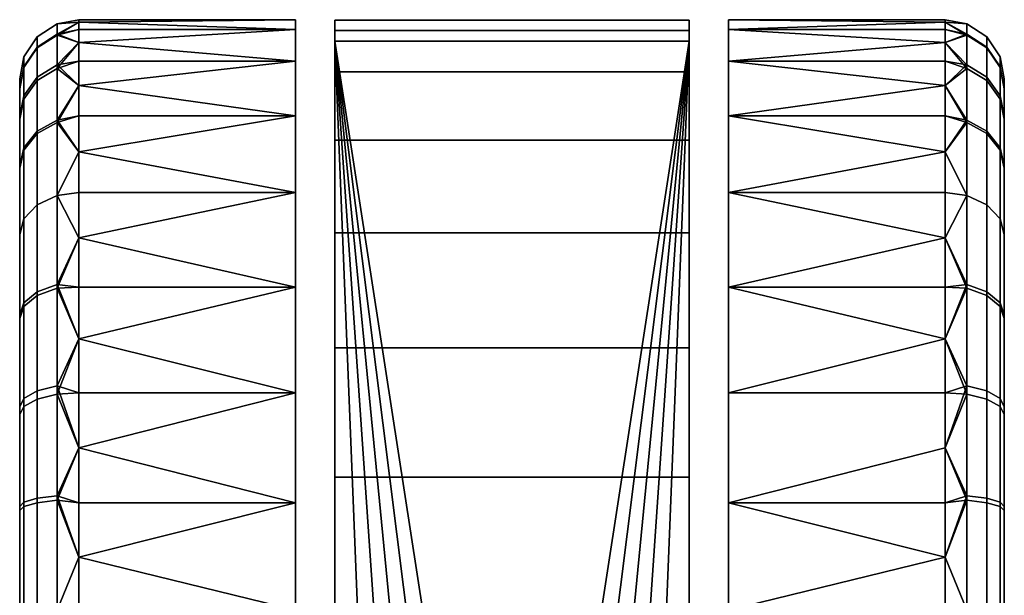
# Model space of a CAD drawing. Header units: millimetres. Extents: x -348 to 348, y -352 to 324.
# Tile 343 of 392: x -225 to -175, y 294 to 324. Entities that reach past the tile are written whole.
import ezdxf

# ---------------------------------------------------------------- set-up
doc = ezdxf.new("R2010")
doc.units = ezdxf.units.MM
for name, color, linetype in [('kolecka', 250, 'Continuous'), ('koleckadisk', 7, 'Continuous'), ('koleckaram', 7, 'Continuous')]:
    doc.layers.add(name, color=color, linetype=linetype)

msp = doc.modelspace()

# ---------------------------------------------------------------- meshes
at = {"layer": 'kolecka'}
mesh = msp.add_polyface(dxfattribs=at)
corners = [(-210.847, 309.982, 4.89), (-221.847, 309.982, 4.89), (-221.847, 312.475, 6.709), (-221.847, 307.344, 3.351), (-221.847, 304.609, 2.106), (-210.847, 304.609, 2.106), (-221.847, 301.821, 1.158), (-210.847, 314.779, 8.787), (-221.847, 314.779, 8.787), (-221.847, 316.856, 11.091), (-210.847, 318.676, 13.584), (-221.847, 318.676, 13.584), (-221.847, 320.214, 16.221), (-210.847, 321.459, 18.957), (-221.847, 321.459, 18.957), (-210.847, 323.065, 24.541), (-221.847, 322.408, 21.745), (-221.847, 323.065, 24.541), (-210.847, 323.065, 35.459), (-221.847, 323.444, 32.696), (-221.847, 323.065, 35.459), (-221.847, 323.566, 30), (-210.847, 323.566, 30), (-221.847, 323.444, 27.304), (-210.847, 321.459, 41.043), (-221.847, 322.408, 38.255), (-221.847, 321.459, 41.043), (-222.952, 310.115, 5.232), (-222.952, 314.631, 8.935), (-222.952, 318.463, 13.646), (-222.952, 321.265, 19.034), (-222.952, 322.827, 24.419), (-222.952, 323.356, 30), (-222.952, 322.782, 35.812), (-222.952, 321.088, 41.4), (-222.952, 318.334, 46.549), (-221.847, 318.676, 46.416), (-221.847, 320.214, 43.779), (-221.847, 316.856, 48.909), (-222.952, 314.631, 51.065), (-221.847, 312.475, 53.291), (-221.847, 314.779, 51.213), (-222.952, 309.92, 54.898), (-221.847, 309.982, 55.11), (-222.952, 304.531, 57.698), (-221.847, 304.609, 57.894), (-221.847, 307.344, 56.649), (-221.847, 301.821, 58.842), (-222.952, 299.147, 59.261), (-221.847, 296.261, 59.879), (-221.847, 299.025, 59.499)]
mesh.append_faces([[corners[k] for k in face] for face in [(0, 1, 2, 2), (0, 3, 1, 1), (4, 5, 6, 6), (7, 2, 8, 8), (7, 8, 9, 9), (10, 11, 12, 12), (13, 12, 14, 14), (11, 10, 9, 9), (15, 16, 17, 17), (18, 19, 20, 20), (21, 22, 23, 23), (24, 25, 26, 26), (27, 2, 1, 1), (28, 8, 2, 2), (29, 11, 9, 9), (29, 12, 11, 11), (28, 9, 8, 8), (27, 1, 3, 3), (30, 16, 14, 14), (31, 17, 16, 16), (32, 21, 23, 23), (32, 19, 21, 21), (31, 23, 17, 17), (33, 25, 20, 20), (34, 26, 25, 25), (35, 36, 37, 37), (35, 38, 36, 36), (34, 37, 26, 26), (33, 20, 19, 19), (30, 14, 12, 12), (39, 40, 41, 41), (42, 43, 40, 40), (44, 45, 46, 46), (44, 47, 45, 45), (42, 46, 43, 43), (48, 49, 50, 50)]])
mesh = msp.add_polyface(dxfattribs=at)
corners = [(-210.847, 293.566), (-221.847, 296.261, 0.121), (-221.847, 299.025, 0.501), (-210.847, 299.025, 0.501), (-221.847, 301.821, 1.158), (-210.847, 304.609, 2.106), (-221.847, 304.609, 2.106), (-221.847, 307.344, 3.351), (-210.847, 309.982, 4.89), (-210.847, 314.779, 8.787), (-221.847, 312.475, 6.709), (-210.847, 318.676, 13.584), (-221.847, 316.856, 11.091), (-210.847, 321.459, 18.957), (-221.847, 320.214, 16.221), (-210.847, 323.065, 24.541), (-221.847, 323.065, 24.541), (-221.847, 323.444, 27.304), (-210.847, 323.566, 30), (-221.847, 323.566, 30), (-221.847, 323.444, 32.696), (-210.847, 323.065, 35.459), (-221.847, 321.459, 18.957), (-221.847, 322.408, 21.745), (-210.847, 321.459, 41.043), (-221.847, 321.459, 41.043), (-221.847, 320.214, 43.779), (-210.847, 318.676, 46.416), (-221.847, 318.676, 46.416), (-221.847, 316.856, 48.909), (-210.847, 314.779, 51.213), (-210.847, 309.982, 55.11), (-221.847, 309.982, 55.11), (-221.847, 307.344, 56.649), (-210.847, 304.609, 57.894), (-221.847, 304.609, 57.894), (-221.847, 301.821, 58.842), (-210.847, 299.025, 59.499), (-221.847, 314.779, 51.213), (-221.847, 312.475, 53.291), (-221.847, 323.065, 35.459), (-221.847, 322.408, 38.255), (-221.847, 296.261, 59.879), (-221.847, 293.566, 60), (-210.847, 293.566, 60), (-221.847, 299.025, 59.499), (-210.847, 309.982, 4.89), (-210.847, 299.025, 0.501), (-210.847, 304.609, 2.106), (-210.847, 314.779, 8.787), (-210.847, 318.676, 13.584), (-210.847, 323.065, 24.541), (-210.847, 321.459, 18.957), (-210.847, 323.065, 35.459), (-210.847, 323.566, 30), (-210.847, 299.025, 59.499), (-210.847, 309.982, 55.11), (-210.847, 304.609, 57.894), (-210.847, 293.566, 60), (-210.847, 288.107, 59.499), (-210.847, 318.676, 46.416), (-210.847, 321.459, 41.043), (-210.847, 314.779, 51.213), (-188.847, 277.149, 55.11), (-188.847, 288.107, 59.499), (-188.847, 309.982, 55.11)]
mesh.append_faces([[corners[k] for k in face] for face in [(0, 1, 2, 3), (3, 2, 4, 5), (5, 6, 7, 8), (9, 8, 10, 10), (11, 9, 12, 12), (13, 11, 14, 14), (15, 16, 17, 18), (18, 19, 20, 21), (13, 22, 23, 15), (24, 25, 26, 27), (27, 28, 29, 30), (31, 32, 33, 34), (34, 35, 36, 37), (30, 38, 39, 31), (21, 40, 41, 24), (37, 42, 43, 44), (30, 29, 38, 38), (28, 27, 26, 26), (31, 39, 32, 32), (37, 45, 42, 42), (45, 37, 36, 36), (35, 34, 33, 33), (46, 47, 48, 48), (49, 50, 46, 46), (51, 50, 52, 52), (53, 46, 51, 51), (50, 51, 46, 46), (54, 53, 51, 51), (55, 56, 57, 57), (58, 59, 55, 55), (59, 56, 55, 55), (60, 53, 61, 61), (60, 62, 56, 56), (53, 60, 56, 56), (56, 46, 53, 53), (63, 64, 65, 65)]])
mesh = msp.add_polyface(dxfattribs=at)
corners = [(-188.847, 314.779, 8.787), (-188.847, 318.676, 13.584), (-177.847, 316.856, 11.091), (-177.847, 314.779, 8.787), (-188.847, 321.459, 18.957), (-177.847, 320.214, 16.221), (-188.847, 323.065, 24.541), (-188.847, 323.566, 30), (-177.847, 323.444, 27.304), (-177.847, 323.065, 24.541), (-188.847, 323.065, 35.459), (-177.847, 323.444, 32.696), (-177.847, 323.566, 30), (-177.847, 322.408, 21.745), (-177.847, 321.459, 18.957), (-188.847, 321.459, 41.043), (-188.847, 318.676, 46.416), (-177.847, 320.214, 43.779), (-177.847, 321.459, 41.043), (-188.847, 314.779, 51.213), (-177.847, 316.856, 48.909), (-177.847, 318.676, 46.416), (-177.847, 322.408, 38.255), (-177.847, 323.065, 35.459), (-177.847, 318.676, 13.584), (-177.847, 314.779, 51.213), (-176.743, 318.463, 13.646), (-176.743, 314.631, 8.935), (-176.743, 321.265, 19.034), (-176.743, 322.827, 24.419), (-176.743, 323.356, 30), (-176.743, 322.782, 35.812), (-176.743, 321.088, 41.4), (-176.743, 318.334, 46.549), (-188.847, 314.779, 8.787), (-188.847, 309.982, 4.89), (-188.847, 318.676, 13.584), (-188.847, 323.065, 24.541), (-188.847, 321.459, 18.957), (-188.847, 323.065, 35.459), (-188.847, 323.566, 30), (-188.847, 318.676, 46.416), (-188.847, 321.459, 41.043), (-188.847, 309.982, 55.11), (-188.847, 314.779, 51.213)]
mesh.append_faces([[corners[k] for k in face] for face in [(0, 1, 2, 3), (4, 5, 1, 1), (6, 7, 8, 9), (7, 10, 11, 12), (4, 6, 13, 14), (15, 16, 17, 18), (16, 19, 20, 21), (10, 15, 22, 23), (1, 5, 24, 24), (4, 14, 5, 5), (24, 2, 1, 1), (6, 9, 13, 13), (10, 23, 11, 11), (12, 8, 7, 7), (15, 18, 22, 22), (19, 25, 20, 20), (21, 17, 16, 16), (26, 2, 24, 24), (26, 24, 5, 5), (27, 3, 2, 2), (28, 14, 13, 13), (29, 13, 9, 9), (30, 8, 12, 12), (30, 12, 11, 11), (29, 9, 8, 8), (31, 23, 22, 22), (32, 22, 18, 18), (33, 17, 21, 21), (34, 35, 36, 36), (37, 38, 36, 36), (39, 37, 35, 35), (36, 35, 37, 37), (40, 37, 39, 39), (41, 42, 39, 39), (41, 43, 44, 44), (39, 43, 41, 41)]])
mesh = msp.add_polyface(dxfattribs=at)
corners = [(-223.968, 314.158, 9.407), (-222.952, 314.631, 8.935), (-222.952, 310.115, 5.232), (-223.968, 309.744, 5.787), (-223.968, 317.905, 14.013), (-222.952, 318.463, 13.646), (-224.636, 317.055, 14.571), (-224.636, 313.439, 10.127), (-224.847, 316.132, 15.177), (-224.847, 312.658, 10.907), (-223.968, 320.643, 19.28), (-222.952, 321.265, 19.034), (-224.636, 319.698, 19.654), (-224.847, 318.671, 20.061), (-223.968, 322.17, 24.544), (-222.952, 322.827, 24.419), (-224.636, 321.172, 24.734), (-224.847, 320.087, 24.941), (-223.968, 322.688, 30), (-222.952, 323.356, 30), (-224.636, 321.671, 30), (-224.847, 320.567, 30), (-223.968, 322.127, 35.681), (-222.952, 322.782, 35.812), (-224.636, 321.129, 35.483), (-224.847, 320.046, 35.267), (-223.968, 320.471, 41.145), (-222.952, 321.088, 41.4), (-224.636, 319.531, 40.755), (-224.847, 318.511, 40.333), (-223.968, 317.778, 46.178), (-222.952, 318.334, 46.549), (-224.636, 316.933, 45.613), (-224.847, 316.015, 45), (-223.968, 314.158, 50.593), (-222.952, 314.631, 51.065), (-224.636, 313.439, 49.873), (-224.847, 312.658, 49.093), (-223.968, 309.553, 54.34), (-222.952, 309.92, 54.898), (-221.847, 312.475, 6.709), (-221.847, 316.856, 11.091), (-221.847, 322.408, 21.745), (-221.847, 323.444, 27.304), (-221.847, 322.408, 38.255), (-221.847, 320.214, 43.779), (-221.847, 323.444, 32.696), (-221.847, 320.214, 16.221), (-221.847, 312.475, 53.291), (-221.847, 314.779, 51.213), (-221.847, 316.856, 48.909)]
mesh.append_faces([[corners[k] for k in face] for face in [(0, 1, 2, 3), (4, 5, 1, 0), (6, 4, 0, 7), (8, 6, 7, 9), (10, 11, 5, 4), (12, 10, 4, 6), (13, 12, 6, 8), (14, 15, 11, 10), (16, 14, 10, 12), (17, 16, 12, 13), (18, 19, 15, 14), (20, 18, 14, 16), (21, 20, 16, 17), (22, 23, 19, 18), (24, 22, 18, 20), (25, 24, 20, 21), (26, 27, 23, 22), (28, 26, 22, 24), (29, 28, 24, 25), (30, 31, 27, 26), (32, 30, 26, 28), (33, 32, 28, 29), (34, 35, 31, 30), (36, 34, 30, 32), (37, 36, 32, 33), (38, 39, 35, 34), (1, 40, 2, 2), (5, 41, 1, 1), (15, 42, 11, 11), (19, 43, 15, 15), (27, 44, 23, 23), (31, 45, 27, 27), (19, 23, 46, 46), (5, 11, 47, 47), (39, 48, 35, 35), (35, 49, 50, 31)]])
mesh = msp.add_polyface(dxfattribs=at)
corners = [(-188.847, 304.609, 2.106), (-188.847, 309.982, 4.89), (-177.847, 307.344, 3.351), (-177.847, 304.609, 2.106), (-177.847, 312.475, 6.709), (-177.847, 309.982, 4.89), (-188.847, 314.779, 8.787), (-188.847, 309.982, 55.11), (-188.847, 304.609, 57.894), (-177.847, 307.344, 56.649), (-177.847, 309.982, 55.11), (-188.847, 314.779, 51.213), (-177.847, 312.475, 53.291), (-177.847, 314.779, 51.213), (-177.847, 314.779, 8.787), (-177.847, 304.609, 57.894), (-175.726, 309.744, 5.787), (-175.726, 304.71, 3.095), (-176.743, 304.966, 2.477), (-176.743, 310.115, 5.232), (-175.058, 309.179, 6.633), (-175.058, 304.321, 4.034), (-174.847, 308.566, 7.551), (-174.847, 303.899, 5.054), (-175.726, 314.158, 9.407), (-176.743, 314.631, 8.935), (-175.058, 313.439, 10.127), (-174.847, 312.658, 10.907), (-175.726, 309.553, 54.34), (-175.726, 314.158, 50.593), (-176.743, 314.631, 51.065), (-176.743, 309.92, 54.898), (-175.058, 308.995, 53.49), (-175.058, 313.439, 49.873), (-174.847, 308.389, 52.567), (-174.847, 312.658, 49.093), (-175.726, 304.285, 57.077), (-176.743, 304.531, 57.698), (-175.058, 303.911, 56.131), (-174.847, 303.505, 55.104), (-177.847, 301.821, 1.158), (-188.847, 299.025, 59.499), (-188.847, 304.609, 57.894), (-188.847, 309.982, 55.11), (-188.847, 323.065, 35.459), (-188.847, 309.982, 4.89)]
mesh.append_faces([[corners[k] for k in face] for face in [(0, 1, 2, 3), (1, 4, 5, 5), (1, 5, 2, 2), (6, 4, 1, 1), (7, 8, 9, 10), (11, 7, 12, 13), (6, 14, 4, 4), (7, 10, 12, 12), (15, 9, 8, 8), (16, 17, 18, 19), (20, 21, 17, 16), (22, 23, 21, 20), (24, 16, 19, 25), (26, 20, 16, 24), (27, 22, 20, 26), (28, 29, 30, 31), (32, 33, 29, 28), (34, 35, 33, 32), (36, 28, 31, 37), (38, 32, 28, 36), (39, 34, 32, 38), (18, 40, 3, 3), (18, 3, 2, 2), (19, 5, 4, 4), (25, 4, 14, 14), (19, 2, 5, 5), (25, 19, 4, 4), (18, 2, 19, 19), (30, 13, 12, 12), (31, 12, 10, 10), (37, 9, 15, 15), (31, 10, 9, 9), (31, 30, 12, 12), (37, 31, 9, 9), (41, 42, 43, 43), (43, 44, 45, 45)]])
mesh = msp.add_polyface(dxfattribs=at)
corners = [(-175.726, 317.905, 14.013), (-175.726, 314.158, 9.407), (-176.743, 314.631, 8.935), (-176.743, 318.463, 13.646), (-175.058, 317.055, 14.571), (-175.058, 313.439, 10.127), (-174.847, 316.132, 15.177), (-174.847, 312.658, 10.907), (-175.726, 320.643, 19.28), (-176.743, 321.265, 19.034), (-175.058, 319.698, 19.654), (-174.847, 318.671, 20.061), (-175.726, 322.17, 24.544), (-176.743, 322.827, 24.419), (-175.058, 321.172, 24.734), (-174.847, 320.087, 24.941), (-175.726, 322.688, 30), (-176.743, 323.356, 30), (-175.058, 321.671, 30), (-174.847, 320.567, 30), (-175.726, 322.127, 35.681), (-176.743, 322.782, 35.812), (-175.058, 321.129, 35.483), (-174.847, 320.046, 35.267), (-175.726, 320.471, 41.145), (-176.743, 321.088, 41.4), (-175.058, 319.531, 40.755), (-174.847, 318.511, 40.333), (-175.726, 317.778, 46.178), (-176.743, 318.334, 46.549), (-175.058, 316.933, 45.613), (-174.847, 316.015, 45), (-175.726, 314.158, 50.593), (-176.743, 314.631, 51.065), (-175.058, 313.439, 49.873), (-174.847, 312.658, 49.093), (-177.847, 318.676, 46.416), (-177.847, 316.856, 48.909), (-177.847, 321.459, 41.043), (-177.847, 320.214, 43.779), (-177.847, 323.444, 32.696), (-177.847, 323.065, 35.459), (-177.847, 320.214, 16.221), (-177.847, 321.459, 18.957), (-177.847, 316.856, 11.091), (-177.847, 322.408, 21.745), (-177.847, 323.444, 27.304), (-177.847, 322.408, 38.255), (-177.847, 314.779, 51.213)]
mesh.append_faces([[corners[k] for k in face] for face in [(0, 1, 2, 3), (4, 5, 1, 0), (6, 7, 5, 4), (8, 0, 3, 9), (10, 4, 0, 8), (11, 6, 4, 10), (12, 8, 9, 13), (14, 10, 8, 12), (15, 11, 10, 14), (16, 12, 13, 17), (18, 14, 12, 16), (19, 15, 14, 18), (20, 16, 17, 21), (22, 18, 16, 20), (23, 19, 18, 22), (24, 20, 21, 25), (26, 22, 20, 24), (27, 23, 22, 26), (28, 24, 25, 29), (30, 26, 24, 28), (31, 27, 26, 30), (32, 28, 29, 33), (34, 30, 28, 32), (35, 31, 30, 34), (29, 36, 37, 37), (25, 38, 39, 39), (21, 40, 41, 41), (9, 42, 43, 43), (3, 2, 44, 44), (13, 9, 45, 45), (17, 13, 46, 46), (25, 21, 47, 47), (29, 25, 39, 39), (17, 40, 21, 21), (3, 42, 9, 9), (33, 29, 37, 48)]])
mesh = msp.add_polyface(dxfattribs=at)
corners = [(-223.968, 299.247, 1.439), (-222.952, 299.377, 0.783), (-222.952, 293.566, 0.211), (-223.968, 293.566, 0.879), (-224.636, 299.049, 2.436), (-224.636, 293.566, 1.896), (-224.847, 298.833, 3.519), (-224.847, 293.566, 3), (-223.968, 304.71, 3.095), (-222.952, 304.966, 2.477), (-224.636, 304.321, 4.034), (-224.847, 303.899, 5.054), (-223.968, 309.744, 5.787), (-222.952, 310.115, 5.232), (-224.636, 309.179, 6.633), (-224.847, 308.566, 7.551), (-224.636, 313.439, 10.127), (-223.968, 314.158, 9.407), (-224.847, 312.658, 10.907), (-224.636, 308.995, 53.49), (-223.968, 309.553, 54.34), (-223.968, 314.158, 50.593), (-224.636, 313.439, 49.873), (-224.847, 308.389, 52.567), (-224.847, 312.658, 49.093), (-223.968, 304.285, 57.077), (-222.952, 304.531, 57.698), (-222.952, 309.92, 54.898), (-224.636, 303.911, 56.131), (-224.847, 303.505, 55.104), (-223.968, 299.022, 58.605), (-222.952, 299.147, 59.261), (-224.636, 298.832, 57.606), (-224.847, 298.625, 56.521), (-223.968, 293.566, 59.122), (-222.952, 293.566, 59.79), (-224.636, 293.566, 58.105), (-224.847, 293.566, 57.001), (-221.847, 296.261, 0.121), (-221.847, 293.566), (-221.847, 299.025, 0.501), (-221.847, 304.609, 2.106), (-221.847, 301.821, 1.158), (-221.847, 307.344, 3.351), (-221.847, 307.344, 56.649), (-221.847, 293.566, 60), (-221.847, 296.261, 59.879), (-221.847, 301.821, 58.842), (-221.847, 299.025, 59.499)]
mesh.append_faces([[corners[k] for k in face] for face in [(0, 1, 2, 3), (4, 0, 3, 5), (6, 4, 5, 7), (8, 9, 1, 0), (10, 8, 0, 4), (11, 10, 4, 6), (12, 13, 9, 8), (14, 12, 8, 10), (15, 14, 10, 11), (16, 17, 12, 14), (18, 16, 14, 15), (19, 20, 21, 22), (23, 19, 22, 24), (25, 26, 27, 20), (28, 25, 20, 19), (29, 28, 19, 23), (30, 31, 26, 25), (32, 30, 25, 28), (33, 32, 28, 29), (34, 35, 31, 30), (36, 34, 30, 32), (37, 36, 32, 33), (2, 38, 39, 39), (1, 40, 38, 38), (9, 41, 42, 42), (9, 43, 41, 41), (1, 42, 40, 40), (1, 38, 2, 2), (9, 42, 1, 1), (9, 13, 43, 43), (26, 44, 27, 27), (45, 46, 35, 35), (31, 35, 46, 46), (47, 26, 31, 31), (48, 47, 31, 31)]])
mesh = msp.add_polyface(dxfattribs=at)
corners = [(-221.847, 296.261, 0.121), (-210.847, 293.566), (-221.847, 293.566), (-221.847, 293.566, 60), (-221.847, 290.87, 59.879), (-210.847, 293.566, 60), (-210.847, 288.107, 59.499), (-221.847, 288.107, 59.499), (-221.847, 285.311, 58.842), (-221.847, 282.523, 57.894), (-210.847, 282.523, 57.894), (-210.847, 282.523, 2.106), (-221.847, 282.523, 2.106), (-221.847, 285.311, 1.158), (-210.847, 288.107, 0.501), (-221.847, 288.107, 0.501), (-221.847, 290.87, 0.121), (-223.968, 287.885, 58.561), (-222.952, 287.754, 59.216), (-222.952, 293.566, 59.79), (-223.968, 293.566, 59.122), (-224.636, 288.083, 57.563), (-224.636, 293.566, 58.105), (-224.847, 288.298, 56.48), (-224.847, 293.566, 57.001), (-223.968, 282.421, 56.906), (-222.952, 282.166, 57.523), (-224.636, 282.81, 55.966), (-224.847, 283.233, 54.946), (-223.968, 288.11, 1.395), (-222.952, 287.984, 0.738), (-222.952, 282.6, 2.302), (-223.968, 282.846, 2.923), (-224.636, 288.3, 2.394), (-224.636, 283.22, 3.869), (-224.847, 288.507, 3.478), (-224.847, 283.627, 4.895), (-223.968, 293.566, 0.879), (-222.952, 293.566, 0.211), (-224.636, 293.566, 1.896), (-224.847, 293.566, 3), (-210.847, 299.025, 0.501), (-210.847, 277.149, 4.89), (-210.847, 288.107, 0.501), (-210.847, 277.149, 55.11), (-210.847, 309.982, 4.89), (-210.847, 309.982, 55.11), (-210.847, 288.107, 59.499), (-210.847, 293.566)]
mesh.append_faces([[corners[k] for k in face] for face in [(0, 1, 2, 2), (3, 4, 5, 5), (6, 5, 4, 4), (6, 4, 7, 7), (6, 8, 9, 10), (6, 7, 8, 8), (11, 12, 13, 14), (14, 15, 16, 1), (14, 13, 15, 15), (1, 16, 2, 2), (17, 18, 19, 20), (21, 17, 20, 22), (23, 21, 22, 24), (25, 26, 18, 17), (27, 25, 17, 21), (28, 27, 21, 23), (29, 30, 31, 32), (33, 29, 32, 34), (35, 33, 34, 36), (37, 38, 30, 29), (39, 37, 29, 33), (40, 39, 33, 35), (18, 7, 4, 4), (18, 8, 7, 7), (26, 9, 8, 8), (18, 4, 19, 19), (26, 8, 18, 18), (30, 15, 13, 13), (38, 2, 16, 16), (38, 16, 15, 30), (13, 31, 30, 30), (3, 19, 4, 4), (41, 42, 43, 43), (44, 42, 45, 45), (44, 46, 47, 47), (48, 41, 43, 43)]])
mesh = msp.add_polyface(dxfattribs=at)
corners = [(-210.847, 309.982, 4.89), (-210.847, 309.982, 55.11), (-210.847, 277.149, 55.11), (-210.847, 299.025, 0.501), (-210.847, 277.149, 4.89), (-188.847, 288.107, 59.499), (-177.847, 290.87, 59.879), (-188.847, 293.566, 60), (-188.847, 282.523, 57.894), (-177.847, 282.523, 57.894), (-177.847, 285.311, 58.842), (-188.847, 277.149, 55.11), (-177.847, 279.787, 56.649), (-188.847, 272.353, 51.213), (-177.847, 274.657, 53.291), (-177.847, 277.149, 55.11), (-177.847, 272.353, 51.213), (-188.847, 268.456, 46.416), (-177.847, 270.275, 48.909), (-188.847, 265.672, 41.043), (-177.847, 266.917, 43.779), (-177.847, 268.456, 46.416), (-188.847, 264.067, 35.459), (-188.847, 263.566, 30), (-177.847, 263.687, 32.696), (-177.847, 264.067, 35.459), (-188.847, 264.067, 24.541), (-177.847, 263.687, 27.304), (-177.847, 263.566, 30), (-177.847, 264.724, 38.255), (-177.847, 265.672, 41.043), (-188.847, 265.672, 18.957), (-188.847, 268.456, 13.584), (-177.847, 266.917, 16.221), (-177.847, 265.672, 18.957), (-188.847, 272.353, 8.787), (-177.847, 272.353, 8.787), (-177.847, 270.275, 11.091), (-188.847, 277.149, 4.89), (-188.847, 282.523, 2.106), (-177.847, 279.787, 3.351), (-177.847, 277.149, 4.89), (-188.847, 288.107, 0.501), (-177.847, 285.311, 1.158), (-177.847, 282.523, 2.106), (-177.847, 274.657, 6.709), (-177.847, 264.724, 21.745), (-177.847, 264.067, 24.541), (-188.847, 293.566), (-177.847, 290.87, 0.121), (-177.847, 288.107, 0.501), (-177.847, 268.456, 13.584), (-188.847, 277.149, 4.89), (-188.847, 268.456, 13.584), (-188.847, 264.067, 24.541), (-188.847, 265.672, 18.957), (-188.847, 272.353, 8.787), (-188.847, 299.025, 0.501), (-188.847, 288.107, 0.501), (-188.847, 282.523, 2.106), (-188.847, 277.149, 55.11), (-188.847, 309.982, 4.89), (-188.847, 264.067, 35.459), (-188.847, 268.456, 46.416), (-188.847, 265.672, 41.043), (-188.847, 263.566, 30), (-188.847, 272.353, 51.213), (-188.847, 282.523, 57.894), (-188.847, 288.107, 59.499), (-188.847, 293.566, 60), (-188.847, 299.025, 59.499)]
mesh.append_faces([[corners[k] for k in face] for face in [(0, 1, 2, 2), (3, 0, 4, 4), (5, 6, 7, 7), (5, 8, 9, 10), (8, 11, 12, 9), (11, 13, 14, 15), (16, 14, 13, 13), (13, 17, 18, 16), (17, 19, 20, 21), (22, 23, 24, 25), (23, 26, 27, 28), (19, 22, 29, 30), (31, 32, 33, 34), (32, 35, 36, 37), (38, 39, 40, 41), (39, 42, 43, 44), (35, 38, 45, 36), (26, 31, 46, 47), (42, 48, 49, 50), (25, 29, 22, 22), (37, 51, 32, 32), (52, 53, 54, 54), (53, 55, 54, 54), (52, 56, 53, 53), (57, 58, 52, 52), (58, 59, 52, 52), (54, 60, 52, 52), (60, 61, 52, 52), (60, 62, 63, 63), (62, 64, 63, 63), (62, 54, 65, 65), (60, 63, 66, 66), (60, 67, 68, 68), (62, 60, 54, 54), (69, 70, 68, 68)]])
mesh = msp.add_polyface(dxfattribs=at)
corners = [(-177.847, 296.261, 0.121), (-177.847, 293.566), (-188.847, 293.566), (-188.847, 299.025, 0.501), (-177.847, 299.025, 0.501), (-188.847, 304.609, 2.106), (-177.847, 304.609, 2.106), (-177.847, 301.821, 1.158), (-188.847, 304.609, 57.894), (-188.847, 299.025, 59.499), (-177.847, 301.821, 58.842), (-177.847, 304.609, 57.894), (-188.847, 293.566, 60), (-177.847, 293.566, 60), (-177.847, 296.261, 59.879), (-177.847, 299.025, 59.499), (-175.726, 299.247, 1.439), (-175.726, 293.566, 0.879), (-176.743, 293.566, 0.211), (-176.743, 299.377, 0.783), (-175.058, 299.049, 2.436), (-175.058, 293.566, 1.896), (-174.847, 298.833, 3.519), (-174.847, 293.566, 3), (-175.726, 304.71, 3.095), (-176.743, 304.966, 2.477), (-175.058, 304.321, 4.034), (-174.847, 303.899, 5.054), (-175.726, 299.022, 58.605), (-175.726, 304.285, 57.077), (-176.743, 304.531, 57.698), (-176.743, 299.147, 59.261), (-175.058, 298.832, 57.606), (-175.058, 303.911, 56.131), (-174.847, 298.625, 56.521), (-174.847, 303.505, 55.104), (-175.726, 293.566, 59.122), (-176.743, 293.566, 59.79), (-175.058, 293.566, 58.105), (-174.847, 293.566, 57.001), (-188.847, 293.566), (-188.847, 288.107, 0.501), (-188.847, 299.025, 0.501), (-188.847, 309.982, 4.89), (-188.847, 304.609, 2.106), (-188.847, 277.149, 55.11), (-188.847, 309.982, 55.11), (-188.847, 288.107, 59.499), (-188.847, 299.025, 59.499), (-188.847, 277.149, 4.89)]
mesh.append_faces([[corners[k] for k in face] for face in [(0, 1, 2, 2), (2, 3, 4, 0), (3, 5, 6, 7), (3, 7, 4, 4), (8, 9, 10, 11), (9, 12, 13, 14), (9, 14, 15, 15), (15, 10, 9, 9), (16, 17, 18, 19), (20, 21, 17, 16), (22, 23, 21, 20), (24, 16, 19, 25), (26, 20, 16, 24), (27, 22, 20, 26), (28, 29, 30, 31), (32, 33, 29, 28), (34, 35, 33, 32), (36, 28, 31, 37), (38, 32, 28, 36), (39, 34, 32, 38), (18, 1, 0, 0), (19, 0, 4, 4), (19, 4, 7, 7), (19, 18, 0, 0), (25, 19, 7, 7), (30, 11, 10, 10), (31, 15, 14, 14), (13, 37, 14, 14), (31, 14, 37, 37), (10, 31, 30, 30), (15, 31, 10, 10), (40, 41, 42, 42), (43, 44, 42, 42), (43, 45, 46, 46), (47, 48, 46, 46), (42, 49, 43, 43)]])
at = {"layer": 'koleckadisk'}
mesh = msp.add_polyface(dxfattribs=at)
corners = [(-174.847, 267.085, 24.733), (-174.847, 268.62, 19.667), (-174.847, 271.117, 15), (-174.847, 266.565, 30), (-174.847, 267.044, 35.059), (-174.847, 278.743, 7.433), (-174.847, 283.627, 4.895), (-174.847, 288.507, 3.478), (-174.847, 274.473, 10.907), (-174.847, 288.298, 56.48), (-174.847, 308.566, 7.551), (-174.847, 270.999, 44.823), (-174.847, 268.461, 39.939), (-174.847, 278.566, 52.449), (-174.847, 274.473, 49.092), (-174.847, 283.233, 54.946), (-174.847, 293.566, 57.001), (-174.847, 298.625, 56.521), (-174.847, 298.833, 3.519), (-174.847, 303.899, 5.054), (-174.847, 316.132, 15.177), (-174.847, 320.087, 24.941), (-174.847, 318.671, 20.061), (-174.847, 312.658, 10.907), (-174.847, 320.046, 35.267), (-174.847, 308.389, 52.567), (-174.847, 316.015, 45), (-174.847, 312.658, 49.093), (-174.847, 303.505, 55.104), (-174.847, 318.511, 40.333), (-174.847, 320.567, 30), (-174.847, 293.566, 3), (-224.847, 267.085, 24.733), (-224.847, 271.117, 15), (-224.847, 268.62, 19.667), (-224.847, 266.565, 30), (-224.847, 267.044, 35.059), (-224.847, 278.743, 7.433), (-224.847, 288.507, 3.478), (-224.847, 283.627, 4.895), (-224.847, 274.473, 10.907), (-224.847, 288.298, 56.48), (-224.847, 308.566, 7.551), (-224.847, 270.999, 44.823), (-224.847, 268.461, 39.939), (-224.847, 274.473, 49.092), (-224.847, 278.566, 52.449), (-224.847, 283.233, 54.946), (-224.847, 293.566, 57.001), (-224.847, 298.625, 56.521), (-224.847, 298.833, 3.519), (-224.847, 303.899, 5.054), (-224.847, 320.087, 24.941), (-224.847, 316.132, 15.177), (-224.847, 318.671, 20.061), (-224.847, 312.658, 10.907), (-224.847, 320.046, 35.267), (-224.847, 308.389, 52.567), (-224.847, 312.658, 49.093), (-224.847, 316.015, 45), (-224.847, 303.505, 55.104), (-224.847, 318.511, 40.333), (-224.847, 320.567, 30), (-224.847, 293.566, 3)]
mesh.append_faces([[corners[k] for k in face] for face in [(0, 1, 2, 2), (3, 0, 4, 4), (5, 0, 2, 2), (5, 6, 7, 7), (4, 0, 5, 5), (5, 2, 8, 8), (9, 5, 10, 10), (11, 12, 4, 4), (11, 13, 14, 14), (13, 11, 4, 4), (9, 15, 13, 13), (5, 13, 4, 4), (5, 9, 13, 13), (16, 9, 17, 17), (7, 18, 5, 5), (10, 5, 18, 18), (18, 19, 10, 10), (10, 17, 9, 9), (10, 20, 21, 21), (20, 22, 21, 21), (23, 20, 10, 10), (10, 21, 24, 24), (25, 26, 27, 27), (25, 28, 17, 17), (10, 25, 17, 17), (10, 26, 25, 25), (24, 29, 26, 26), (10, 24, 26, 26), (24, 21, 30, 30), (31, 18, 7, 7), (32, 33, 34, 34), (35, 36, 32, 32), (37, 33, 32, 32), (37, 38, 39, 39), (36, 37, 32, 32), (37, 40, 33, 33), (41, 42, 37, 37), (43, 36, 44, 44), (43, 45, 46, 46), (46, 36, 43, 43), (41, 46, 47, 47), (37, 36, 46, 46), (37, 46, 41, 41), (48, 49, 41, 41), (38, 37, 50, 50), (42, 50, 37, 37), (50, 42, 51, 51), (42, 41, 49, 49), (42, 52, 53, 53), (53, 52, 54, 54), (55, 42, 53, 53), (42, 56, 52, 52), (57, 58, 59, 59), (57, 49, 60, 60), (42, 49, 57, 57), (42, 57, 59, 59), (56, 59, 61, 61), (42, 59, 56, 56), (56, 62, 52, 52), (63, 38, 50, 50)]])
at = {"layer": 'koleckaram'}
mesh = msp.add_polyface(dxfattribs=at)
corners = [(-203.382, 278.601, 67), (-201.76, 279.685, 67), (-201.76, 279.685, 63), (-203.382, 278.601, 63), (-204.466, 276.979, 67), (-204.466, 276.979, 63), (-204.847, 275.066, 67), (-204.847, 275.066, 63), (-204.466, 273.152, 67), (-204.466, 273.152, 63), (-203.382, 271.53, 67), (-203.382, 271.53, 63), (-208.847, 263.537, 30.473), (-208.847, 323.538, 28.713), (-208.847, 263.566, 28.334), (-208.847, 322.479, 22), (-208.847, 264.072, 24.086), (-208.847, 263.74, 26.202), (-208.847, 323.024, 35.673), (-208.847, 263.639, 32.606), (-208.847, 263.872, 34.728), (-208.847, 264.225, 36.822), (-208.847, 320.916, 42.327), (-208.847, 264.655, 38.9), (-208.847, 265.116, 40.959), (-208.847, 266.092, 45.049), (-208.847, 317.44, 48.166), (-208.847, 265.598, 43.012), (-208.847, 266.597, 47.082), (-208.847, 312.74, 53.073), (-208.847, 267.625, 51.113), (-208.847, 293.566, 60), (-208.847, 267.108, 49.098), (-208.847, 264.557, 22), (-208.847, 279.425, 60), (-208.847, 269.694, 59.066), (-208.847, 269.936, 60), (-209.25, 278.468, 60.605), (-208.847, 279.425, 60), (-209.222, 270.9, 60.563), (-209.568, 277.41, 61.082), (-209.527, 271.942, 61.021), (-208.847, 269.936, 60), (-209.745, 273.056, 61.347), (-209.828, 275.668, 61.473), (-209.774, 276.264, 61.392), (-209.847, 275.066, 61.5), (-209.847, 274.222, 61.5), (-190.189, 272.487, 63), (-199.847, 285.066, 63), (-209.504, 272.487, 63), (-209.145, 278.747, 63), (-209.847, 275.066, 63), (-206.918, 282.137, 63), (-208.847, 322.479, 22), (-199.847, 264.152, 22), (-201.517, 264.166, 22), (-209.847, 275.066, 63), (-209.847, 275.066, 61.5), (-209.847, 274.222, 61.5), (-209.504, 272.487, 63), (-209.745, 273.056, 61.347), (-209.527, 271.942, 61.021), (-209.828, 275.668, 61.473), (-209.774, 276.264, 61.392), (-209.145, 278.747, 63), (-209.568, 277.41, 61.082), (-208.133, 280.664, 60), (-209.25, 278.468, 60.605), (-208.847, 279.425, 60)]
mesh.append_faces([[corners[k] for k in face] for face in [(0, 1, 2, 3), (4, 0, 3, 5), (6, 4, 5, 7), (8, 6, 7, 9), (10, 8, 9, 11), (12, 13, 14, 14), (15, 16, 17, 17), (14, 13, 17, 17), (18, 19, 20, 20), (21, 18, 20, 20), (22, 21, 23, 23), (22, 23, 24, 24), (25, 26, 27, 27), (28, 29, 25, 25), (30, 31, 32, 32), (15, 33, 16, 16), (34, 35, 36, 36), (37, 38, 39, 39), (40, 37, 41, 41), (42, 39, 38, 38), (41, 37, 39, 39), (41, 43, 40, 40), (44, 45, 46, 46), (43, 46, 45, 45), (43, 47, 46, 46), (40, 43, 45, 45), (48, 49, 50, 50), (51, 52, 50, 50), (53, 51, 50, 50), (54, 55, 56, 56), (57, 58, 59, 59), (60, 61, 62, 62), (57, 59, 61, 61), (57, 61, 60, 60), (63, 57, 64, 64), (65, 64, 57, 57), (65, 66, 64, 64), (57, 63, 58, 58), (65, 67, 68, 68), (68, 67, 69, 69), (68, 66, 65, 65)]])
mesh = msp.add_polyface(dxfattribs=at)
corners = [(-190.847, 263.537, 30.473), (-190.847, 263.566, 28.334), (-190.847, 323.538, 28.713), (-190.847, 263.74, 26.202), (-190.847, 264.225, 36.822), (-190.847, 263.872, 34.728), (-190.847, 323.024, 35.673), (-190.847, 266.092, 45.049), (-190.847, 265.598, 43.012), (-190.847, 317.44, 48.166), (-190.847, 266.597, 47.082), (-190.847, 312.74, 53.073), (-190.847, 293.566, 60), (-190.847, 320.916, 42.327), (-190.847, 265.116, 40.959), (-190.847, 263.639, 32.606), (-190.847, 322.479, 22), (-190.847, 306.889, 56.879), (-190.847, 300.318, 59.23), (-208.847, 263.537, 30.473), (-208.847, 263.639, 32.606), (-208.847, 323.538, 28.713), (-208.847, 265.116, 40.959), (-208.847, 265.598, 43.012), (-208.847, 317.44, 48.166), (-208.847, 266.597, 47.082), (-208.847, 293.566, 60), (-208.847, 312.74, 53.073), (-208.847, 266.092, 45.049), (-208.847, 320.916, 42.327), (-208.847, 323.024, 35.673), (-208.847, 264.225, 36.822), (-208.847, 322.479, 22), (-208.847, 263.74, 26.202), (-208.847, 300.318, 59.23), (-208.847, 306.889, 56.879), (-201.118, 284.985, 60), (-199.847, 285.066, 60), (-208.847, 293.566, 60), (-190.847, 293.566, 60), (-190.847, 323.538, 28.713), (-190.847, 322.479, 22), (-208.847, 322.479, 22), (-208.847, 323.538, 28.713), (-190.847, 320.916, 42.327), (-190.847, 323.024, 35.673), (-208.847, 323.024, 35.673), (-208.847, 320.916, 42.327), (-190.847, 317.44, 48.166), (-208.847, 317.44, 48.166), (-190.847, 306.889, 56.879), (-190.847, 312.74, 53.073), (-208.847, 312.74, 53.073), (-208.847, 306.889, 56.879), (-190.847, 300.318, 59.23), (-208.847, 300.318, 59.23), (-203.186, 264.208, 22), (-204.854, 264.277, 22), (-208.847, 322.479, 22), (-201.517, 264.166, 22), (-206.52, 264.375, 22), (-208.847, 264.557, 22), (-198.177, 264.166, 22), (-199.847, 264.152, 22), (-190.847, 322.479, 22), (-196.508, 264.208, 22), (-194.84, 264.277, 22)]
mesh.append_faces([[corners[k] for k in face] for face in [(0, 1, 2, 2), (1, 3, 2, 2), (4, 5, 6, 6), (7, 8, 9, 9), (10, 7, 11, 11), (10, 11, 12, 12), (11, 7, 9, 9), (13, 4, 6, 6), (9, 14, 13, 13), (6, 15, 2, 2), (2, 3, 16, 16), (12, 17, 18, 18), (12, 11, 17, 17), (19, 20, 21, 21), (22, 23, 24, 24), (25, 26, 27, 27), (27, 24, 28, 28), (29, 30, 31, 31), (24, 29, 22, 22), (30, 21, 20, 20), (21, 32, 33, 33), (26, 34, 35, 35), (26, 35, 27, 27), (36, 37, 38, 38), (39, 38, 37, 37), (40, 41, 42, 43), (44, 45, 46, 47), (45, 40, 43, 46), (48, 44, 47, 49), (50, 51, 52, 53), (39, 54, 55, 38), (54, 50, 53, 55), (51, 48, 49, 52), (56, 57, 58, 58), (59, 56, 58, 58), (60, 61, 58, 58), (57, 60, 58, 58), (62, 63, 64, 64), (65, 62, 64, 64), (66, 65, 64, 64), (58, 64, 63, 63)]])
mesh = msp.add_polyface(dxfattribs=at)
corners = [(-195.228, 273.152, 67), (-196.312, 271.53, 67), (-196.312, 271.53, 63), (-195.228, 273.152, 63), (-194.847, 275.066, 67), (-194.847, 275.066, 63), (-195.228, 276.979, 67), (-195.228, 276.979, 63), (-196.312, 278.601, 67), (-196.312, 278.601, 63), (-197.934, 279.685, 67), (-197.934, 279.685, 63), (-190.847, 263.537, 30.473), (-190.847, 323.538, 28.713), (-190.847, 263.639, 32.606), (-190.847, 322.479, 22), (-190.847, 263.74, 26.202), (-190.847, 264.072, 24.086), (-190.847, 323.024, 35.673), (-190.847, 263.872, 34.728), (-190.847, 320.916, 42.327), (-190.847, 264.655, 38.9), (-190.847, 264.225, 36.822), (-190.847, 265.116, 40.959), (-190.847, 317.44, 48.166), (-190.847, 265.598, 43.012), (-190.847, 266.597, 47.082), (-190.847, 293.566, 60), (-190.847, 267.108, 49.098), (-190.847, 264.557, 22), (-190.847, 279.425, 60), (-190.847, 269.936, 60), (-190.847, 269.694, 59.066), (-190.847, 269.179, 57.086), (-190.847, 268.143, 53.11), (-190.847, 267.625, 51.113), (-189.919, 276.264, 61.392), (-189.865, 275.668, 61.473), (-189.847, 275.066, 61.5), (-189.847, 274.222, 61.5), (-189.948, 273.056, 61.347), (-190.443, 278.468, 60.605), (-190.125, 277.41, 61.082), (-190.166, 271.942, 61.021), (-190.847, 279.425, 60), (-190.472, 270.9, 60.563), (-190.847, 269.936, 60), (-189.847, 275.066, 63), (-190.549, 278.747, 63), (-190.189, 272.487, 63), (-192.775, 282.137, 63), (-196.166, 284.364, 63), (-199.847, 285.066, 63), (-190.847, 322.479, 22), (-190.847, 264.557, 22), (-193.174, 264.375, 22), (-194.84, 264.277, 22), (-189.847, 275.066, 63), (-189.847, 274.222, 61.5), (-189.847, 275.066, 61.5), (-189.948, 273.056, 61.347), (-190.189, 272.487, 63), (-190.166, 271.942, 61.021), (-189.865, 275.668, 61.473), (-189.919, 276.264, 61.392), (-190.549, 278.747, 63), (-190.125, 277.41, 61.082), (-190.847, 279.425, 60), (-191.561, 280.664, 60), (-190.443, 278.468, 60.605)]
mesh.append_faces([[corners[k] for k in face] for face in [(0, 1, 2, 3), (4, 0, 3, 5), (6, 4, 5, 7), (8, 6, 7, 9), (10, 8, 9, 11), (12, 13, 14, 14), (15, 16, 17, 17), (18, 19, 14, 14), (20, 21, 22, 22), (20, 23, 21, 21), (23, 24, 25, 25), (26, 27, 28, 28), (15, 17, 29, 29), (30, 31, 32, 32), (32, 33, 30, 30), (34, 35, 30, 30), (36, 37, 38, 38), (38, 39, 40, 40), (40, 36, 38, 38), (41, 42, 43, 43), (44, 41, 45, 45), (43, 42, 40, 40), (45, 41, 43, 43), (45, 46, 44, 44), (36, 40, 42, 42), (47, 48, 49, 49), (50, 49, 48, 48), (51, 52, 49, 49), (53, 54, 55, 55), (56, 53, 55, 55), (57, 58, 59, 59), (60, 57, 61, 61), (62, 60, 61, 61), (60, 58, 57, 57), (57, 59, 63, 63), (57, 64, 65, 65), (63, 64, 57, 57), (66, 65, 64, 64), (67, 68, 69, 69), (65, 69, 68, 68), (69, 65, 66, 66)]])

doc.saveas('drawing.dxf')
